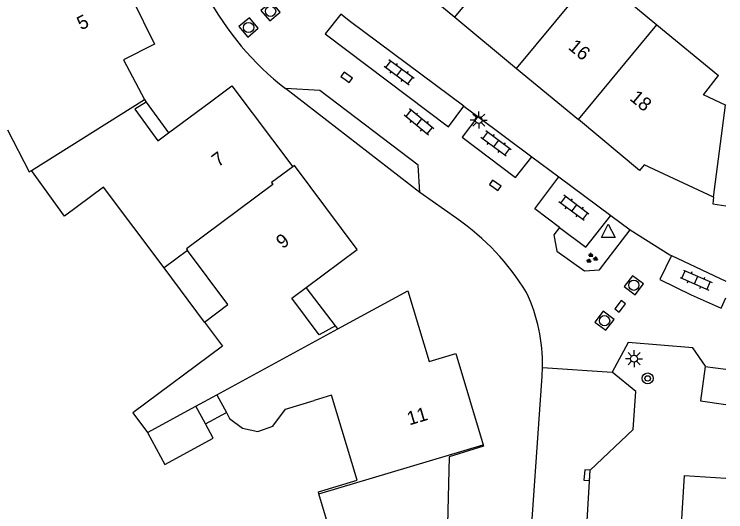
# Model space of a CAD drawing. Extents: x 126000 to 131009, y 393000 to 395500.
# Drawn here: x 130947.9 to 131000, y 394856 to 394892.4 of the extents above; entities that cross this region are included whole.
import ezdxf

# ---------------------------------------------------------------- set-up
doc = ezdxf.new("R2010")
doc.units = 0
for name, color, linetype in [('gg-anno-huisnummerreeks BGT', 7, 'Continuous'), ('gg-bbg-gedigitaliseerde bebouwing', 7, 'Continuous'), ('gg-bbg-gedigitaliseerde bijgebouw', 7, 'Continuous'), ('gg-bbg-hoofdgebouw', 7, 'Continuous'), ('gg-bbg-luifel en loopbrug', 7, 'Continuous'), ('gg-bbg-tussenscheiding', 7, 'Continuous'), ('gg-knt-verharding', 7, 'Continuous'), ('gg-knt-verharding nz', 7, 'Continuous'), ('gt-grn-groengrens', 7, 'Continuous'), ('gt-grn-weggrens', 7, 'Continuous'), ('gt-symb-boom', 7, 'Continuous'), ('gt-symb-groenvak', 7, 'Continuous'), ('gt-symb-klinker verharding', 7, 'Continuous'), ('gt-symb-kolk', 7, 'Continuous'), ('gt-symb-lichtmast', 7, 'Continuous'), ('gt-symb-rioolschacht', 7, 'Continuous'), ('gt-symb-waterafsluiter', 7, 'Continuous')]:
    doc.layers.add(name, color=color, linetype=linetype)

# ---------------------------------------------------------------- blocks, each defined once
blk = doc.blocks.new('gt0-RS')
at = {"layer": 'gt-symb-rioolschacht'}
blk.add_lwpolyline([(-0.5, -0.5), (0.5, -0.5), (0.5, 0.5), (-0.5, 0.5)], close=True, dxfattribs=at)
blk.add_circle((0, 0), 0.375, dxfattribs=at)
blk = doc.blocks.new('gt0-WAFSL')
at = {"layer": 'gt-symb-waterafsluiter'}
for p, q in [((-0.5, -0.333), (0, 0.667)), ((0, 0.667), (0.5, -0.333)), ((0.5, -0.333), (-0.5, -0.333))]:
    blk.add_line(p, q, dxfattribs=at)
blk = doc.blocks.new('gt0-KOLK')
at = {"layer": 'gt-symb-kolk'}
blk.add_lwpolyline([(0, 0), (0.375, 0), (0.375, 0.4), (-0.375, 0.4), (-0.375, 0), (0, 0)], dxfattribs=at)
blk = doc.blocks.new('gt0-LMAST')
at = {"layer": 'gt-symb-lichtmast'}
for p, q in [((-0.005, 0.246), (-0.005, 0.621)), ((-0.182, 0.173), (-0.447, 0.438)), ((0.172, 0.173), (0.437, 0.438)), ((-0.255, -0.004), (-0.63, -0.004)), ((-0.182, -0.181), (-0.447, -0.446)), ((-0.005, -0.254), (-0.005, -0.629)), ((0.437, -0.446), (0.172, -0.181)), ((0.245, -0.004), (0.62, -0.004))]:
    blk.add_line(p, q, dxfattribs=at)
blk.add_circle((-0.005, -0.004), 0.25, dxfattribs=at)
blk = doc.blocks.new('gt0-BOOM')
at = {"layer": 'gt-symb-boom'}
for radius in [0.4, 0.2]:
    blk.add_circle((0, 0), radius, dxfattribs=at)
blk = doc.blocks.new('gt0-KL1')
at = {"layer": 'gt-symb-klinker verharding'}
for p, q in [((-1.15, 0.3), (1.15, 0.3)), ((-1, -0.3), (-1, 0.3)), ((-0.5, 0.3), (-0.5, 0.45)), ((0, -0.3), (0, 0.3)), ((0.5, 0.3), (0.5, 0.45)), ((1, -0.3), (1, 0.3)), ((-1.15, -0.3), (1.15, -0.3)), ((-0.5, -0.45), (-0.5, -0.3)), ((0.5, -0.45), (0.5, -0.3))]:
    blk.add_line(p, q, dxfattribs=at)
blk = doc.blocks.new('gt0-GRVAK')
at = {"layer": 'gt-symb-groenvak'}
for p, q in [((-0.11, 0.189), (-0.228, 0.24)), ((-0.182, 0.153), (0.088, 0.153)), ((-0.091, 0.211), (-0.156, 0.322)), ((-0.047, 0.214), (-0.047, 0.393)), ((-0.004, 0.211), (0.061, 0.322)), ((0.015, 0.189), (0.133, 0.24)), ((0.262, -0.052), (0.197, 0.059)), ((0.305, -0.049), (0.305, 0.13)), ((0.349, -0.052), (0.414, 0.059)), ((-0.245, -0.228), (-0.363, -0.177)), ((-0.318, -0.264), (-0.047, -0.264)), ((-0.226, -0.206), (-0.291, -0.095)), ((-0.183, -0.203), (-0.183, -0.024)), ((-0.139, -0.206), (-0.074, -0.095)), ((-0.12, -0.228), (-0.002, -0.177)), ((0.243, -0.074), (0.125, -0.023)), ((0.17, -0.11), (0.441, -0.11)), ((0.368, -0.074), (0.486, -0.023))]:
    blk.add_line(p, q, dxfattribs=at)

msp = doc.modelspace()

# ---------------------------------------------------------------- linework, layer by layer
at = {"layer": 'gg-bbg-gedigitaliseerde bebouwing'}
for p, q in [((130999.991, 394885.759), (131000, 394885.826)), ((130960.61, 394875.13), (130958.89, 394873.84)), ((130961.21, 394863.706), (130962.742, 394864.536)), ((130962.742, 394864.536), (130963.448, 394863.237))]:
    msp.add_line(p, q, dxfattribs=at)
for points in [[(130999.991, 394885.759), (130998.36, 394886.52), (130999.46, 394887.936)], [(130947.417, 394883.97), (130949.02, 394880.88), (130949.18, 394880.98)], [(130958.89, 394873.84), (130954.44, 394879.77), (130951.6, 394877.64), (130949.18, 394880.98)], [(130961.845, 394869.877), (130963.562, 394871.158), (130960.61, 394875.13)], [(130961.845, 394869.877), (130963.163, 394868.109), (130956.598, 394863.215), (130957.664, 394861.784)], [(130970.224, 394857.281), (130970.18, 394857.43), (130973.03, 394858.29), (130971.15, 394864.51), (130969.86, 394864.12)], [(130963.448, 394863.237), (130963.684, 394862.804), (130964.626, 394862.105), (130965.75, 394861.862), (130966.844, 394862.257), (130967.778, 394863.491), (130969.86, 394864.12)], [(130972.387, 394847.258), (130972.55, 394853.91), (130971.22, 394853.94), (130970.224, 394857.281)]]:
    msp.add_lwpolyline(points, dxfattribs=at)
at = {"layer": 'gg-bbg-gedigitaliseerde bijgebouw'}
msp.add_line((130961.918, 394862.405), (130961.21, 394863.706), dxfattribs=at)
msp.add_lwpolyline([(130957.664, 394861.784), (130958.942, 394859.433), (130962.486, 394861.361), (130961.918, 394862.405)], dxfattribs=at)
at = {"layer": 'gg-bbg-hoofdgebouw'}
for p, q in [((130990.442, 394895.419), (130994.965, 394891.666)), ((130980.169, 394892.22), (130984.689, 394888.466)), ((130994.965, 394891.666), (130999.46, 394887.936)), ((130984.689, 394888.466), (130989.21, 394884.712)), ((130957.459, 394886.197), (130957.569, 394885.989)), ((130971.597, 394869.39), (130971.442, 394869.591))]:
    msp.add_line(p, q, dxfattribs=at)
for points in [[(130973.162, 394900.297), (130976.019, 394896.32), (130975.698, 394895.933), (130980.169, 394892.22)], [(130954.924, 394896.902), (130958.191, 394890.245), (130955.92, 394889.098), (130957.459, 394886.197)], [(130959.22, 394883.732), (130962.282, 394886.012), (130963.833, 394887.186), (130968.298, 394881.249)], [(130957.569, 394885.989), (130956.741, 394885.466), (130958.436, 394883.149), (130959.22, 394883.732)], [(130999.101, 394879.036), (130994.036, 394881.401), (130993.695, 394880.988), (130989.21, 394884.712)], [(130969.277, 394872.399), (130973.03, 394875.198), (130968.442, 394881.356), (130968.298, 394881.249)], [(130999.101, 394879.036), (130999.042, 394878.533), (131000, 394878.404)], [(130971.442, 394869.591), (130970.226, 394868.938), (130968.231, 394871.619), (130969.277, 394872.399)], [(130971.597, 394869.39), (130976.735, 394872.157), (130978.296, 394866.983), (130980.252, 394867.573), (130982.244, 394860.889)], [(130982.244, 394860.889), (130982.277, 394860.778), (130979.746, 394860), (130979.609, 394854.066), (130982.149, 394853.992), (130981.972, 394847.035)], [(130997.086, 394844.661), (130997.271, 394847.835), (130996.318, 394847.892), (130996.972, 394858.62), (131000, 394858.434)]]:
    msp.add_lwpolyline(points, dxfattribs=at)
at = {"layer": 'gg-bbg-luifel en loopbrug'}
for p, q in [((130957.569, 394885.989), (130959.22, 394883.732)), ((130961.845, 394869.877), (130958.89, 394873.84)), ((130971.442, 394869.591), (130969.277, 394872.399)), ((130961.918, 394862.405), (130963.448, 394863.237))]:
    msp.add_line(p, q, dxfattribs=at)
at = {"layer": 'gg-bbg-tussenscheiding'}
for p, q in [((130980.169, 394892.22), (130985.92, 394899.172)), ((130984.689, 394888.466), (130990.442, 394895.419)), ((130989.21, 394884.712), (130994.965, 394891.666)), ((130949.18, 394880.98), (130957.459, 394886.197)), ((130999.101, 394879.036), (130999.991, 394885.759)), ((130962.742, 394864.536), (130971.597, 394869.39)), ((130957.664, 394861.784), (130961.21, 394863.706)), ((130970.224, 394857.281), (130982.244, 394860.889))]:
    msp.add_line(p, q, dxfattribs=at)
msp.add_lwpolyline([(130968.298, 394881.249), (130966.741, 394880.091), (130966.856, 394879.955), (130960.53, 394875.24), (130960.61, 394875.13)], dxfattribs=at)
at = {"layer": 'gg-knt-verharding'}
for p, q in [((130980.834, 394885.69), (130981.85, 394884.933)), ((130981.85, 394884.933), (130985.803, 394881.989)), ((130985.803, 394881.989), (130987.776, 394880.518)), ((130987.776, 394880.518), (130991.589, 394877.678)), ((130980.311, 394877.473), (130977.616, 394879.376)), ((130991.589, 394877.678), (130992.99, 394876.634)), ((130996.031, 394874.742), (131000, 394872.867))]:
    msp.add_line(p, q, dxfattribs=at)
for points in [[(130980.834, 394885.69), (130972.537, 394891.871), (130971.825, 394892.435)], [(130977.616, 394879.376), (130977.481, 394881.38), (130970.296, 394886.851), (130967.773, 394886.98)], [(130987.834, 394876.801), (130989.754, 394875.354), (130991.589, 394877.678)], [(130987.834, 394876.801), (130987.42, 394876.273), (130987.635, 394875.06), (130989.653, 394873.621), (130990.768, 394873.692), (130992.99, 394876.634)], [(130992.99, 394876.634), (130995.914, 394874.797), (130996.031, 394874.742)], [(130998.504, 394866.623), (130998.507, 394866.644), (130997.593, 394867.993), (130992.854, 394868.365), (130991.687, 394866.192)], [(130985.566, 394851.584), (130986.568, 394865.909), (130986.595, 394866.548)], [(130998.504, 394866.623), (130998.162, 394864.097), (131000, 394863.843)], [(130991.75, 394841.463), (130992.385, 394850.973), (130989.784, 394854.094), (130990.074, 394859.02), (130993.223, 394861.991), (130993.408, 394864.792), (130991.687, 394866.192)]]:
    msp.add_lwpolyline(points, dxfattribs=at)
for centre, radius, start, end in [((130981.072, 394904.016), 21.612, 208.1493, 232.0231), ((130969.545, 394862.214), 18.675, 31.7506, 54.7951), ((130974.086, 394866.755), 12.511, 359.0535, 24.9949)]:
    msp.add_arc(centre, radius, start, end, dxfattribs=at)
at = {"layer": 'gg-knt-verharding nz'}
msp.add_line((130998.504, 394866.623), (131000, 394866.419), dxfattribs=at)
for points in [[(130971.825, 394892.435), (130970.674, 394891.004), (130979.709, 394884.18), (130980.834, 394885.69)], [(130981.85, 394884.933), (130980.706, 394883.422), (130984.603, 394880.478), (130985.803, 394881.989)], [(130987.834, 394876.801), (130986.018, 394878.171), (130987.776, 394880.518)], [(130996.031, 394874.742), (130995.18, 394872.995), (130997.464, 394871.866), (130999.659, 394870.89), (131000, 394871.639)]]:
    msp.add_lwpolyline(points, dxfattribs=at)
at = {"layer": 'gt-grn-groengrens'}
msp.add_line((130977.616, 394879.376), (130967.773, 394886.98), dxfattribs=at)
at = {"layer": 'gt-grn-weggrens'}
msp.add_line((130986.595, 394866.548), (130991.687, 394866.192), dxfattribs=at)

# ---------------------------------------------------------------- block references
at = {"layer": 'gt-symb-boom'}
msp.add_blockref('gt0-BOOM', (130994.285, 394865.745), dxfattribs=at)
at = {"layer": 'gt-symb-groenvak'}
msp.add_blockref('gt0-GRVAK', (130990.172, 394874.543), dxfattribs=at)
at = {"layer": 'gt-symb-klinker verharding'}
for p, rotation in [((130976.085, 394888.167), 143.21030035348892), ((130977.54, 394884.53), 140.72268851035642), ((130983.179, 394882.954), 143.21030035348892), ((130988.887, 394878.236), 143.2103003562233), ((130997.829, 394872.956), -23.514556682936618)]:
    msp.add_blockref('gt0-KL1', p, dxfattribs=dict(at, rotation=rotation))
at = {"layer": 'gt-symb-kolk'}
for p, rotation in [((130972.136, 394887.644), -36.66359246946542), ((130983.011, 394879.728), -35.231357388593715), ((130992.431, 394870.906), 52.92387968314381), ((130990.045, 394858.644), 85.92663550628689)]:
    msp.add_blockref('gt0-KOLK', p, dxfattribs=dict(at, rotation=rotation))
at = {"layer": 'gt-symb-lichtmast'}
for p in [(130981.925, 394884.683), (130993.291, 394867.195)]:
    msp.add_blockref('gt0-LMAST', p, dxfattribs=at)
at = {"layer": 'gt-symb-rioolschacht'}
for p, rotation in [((130966.683, 394892.649), -49.90831920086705), ((130965.073, 394891.463), -49.90831919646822), ((130993.268, 394872.571), 52.92387968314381), ((130991.127, 394869.975), 52.92387968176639)]:
    msp.add_blockref('gt0-RS', p, dxfattribs=dict(at, rotation=rotation))
at = {"layer": 'gt-symb-waterafsluiter'}
msp.add_blockref('gt0-WAFSL', (130991.4, 394876.393), dxfattribs=at)

# ---------------------------------------------------------------- texts
at = {"layer": 'gg-anno-huisnummerreeks BGT'}
for s, rotation, p in [('5', 26.2, (130952.812, 394891.243)), ('16', 320.3, (130988.405, 394889.929)), ('18', 320.3, (130992.906, 394886.191)), ('7', 37, (130962.849, 394881.194)), ('9', 36.7, (130967.555, 394875.202)), ('11', 16.6, (130976.839, 394862.298))]:
    msp.add_text(s, height=1, rotation=rotation, dxfattribs=at).set_placement(p)

doc.saveas('drawing.dxf')
